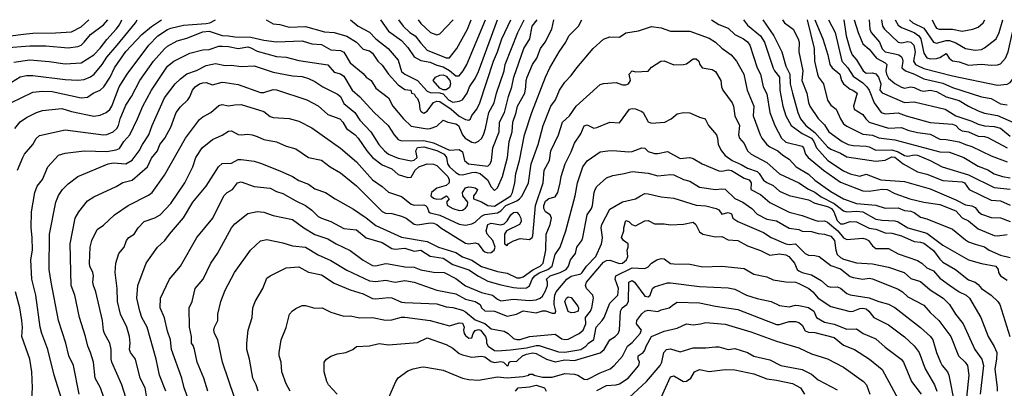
# Model space of a CAD drawing. Header units: metres. Extents: x -46681 to -43747, y -240911 to -237677.
# Tile 799 of 1056: x -45297 to -45143, y -237734 to -237677. Entities that reach past the tile are written whole.
import ezdxf

# ---------------------------------------------------------------- set-up
doc = ezdxf.new("R2010")
doc.units = ezdxf.units.M
doc.layers.add('CONTOUR_INDEX', color=1, linetype='Continuous')
doc.layers.add('CONTOUR_INTER', color=3, linetype='Continuous')

msp = doc.modelspace()

# ---------------------------------------------------------------- linework, layer by layer
at = {"layer": 'CONTOUR_INDEX'}
for points, elevation in [([(-45298.1, -237679.06), (-45296.1, -237678.79), (-45294.6, -237678.63), (-45291.1, -237678.6), (-45288.6, -237678.41), (-45287.1, -237677.63), (-45285.9, -237676.52)], 70), ([(-45297.43, -237693.52), (-45296.6, -237692.48), (-45295.6, -237691.8), (-45294.03, -237691.02), (-45293.1, -237690.71), (-45290.1, -237690.38), (-45288.6, -237690.86), (-45285.1, -237691.59), (-45284.1, -237691.41), (-45283.19, -237691.02), (-45282.6, -237690.53), (-45282.29, -237690.02), (-45281.14, -237687.02), (-45279.91, -237685.02), (-45276.52, -237680.52), (-45275.12, -237679.02), (-45273.6, -237678.03), (-45273.1, -237677.84), (-45271.1, -237677.38), (-45267.6, -237677.13), (-45267.02, -237677.02), (-45266.13, -237676.52)], 75), ([(-45258.23, -237676.52), (-45257.1, -237677.17), (-45256.1, -237677.26), (-45254.6, -237677.71), (-45252.1, -237677.61), (-45249.1, -237678.4), (-45247.6, -237678.54), (-45245.6, -237679.08), (-45244.12, -237680.02), (-45243.1, -237681.12), (-45242.1, -237681.36), (-45241.6, -237681.73), (-45240.8, -237683.02), (-45240.1, -237683.6), (-45239.12, -237685.02), (-45237.6, -237686.69), (-45236.6, -237687.4), (-45235.63, -237687.52), (-45235.55, -237688.02), (-45235.1, -237688.11), (-45234.92, -237688.52), (-45234.6, -237688.82), (-45234.36, -237689.52), (-45234.26, -237690.52), (-45234.1, -237690.83), (-45233.82, -237691.02), (-45233.6, -237691.11), (-45233.1, -237690.81), (-45232.1, -237689.45), (-45231.6, -237689.25), (-45231.1, -237689.29), (-45229.33, -237690.52), (-45228.1, -237691.57), (-45227.1, -237692.1), (-45226.6, -237692.21), (-45226.33, -237692.02), (-45226.1, -237691.46), (-45225.36, -237690.52), (-45224.85, -237689.52), (-45222.73, -237683.02), (-45222.09, -237681.52), (-45221.45, -237679.52), (-45220.05, -237676.52)], 75), ([(-45173.81, -237676.52), (-45172.68, -237681.02), (-45172.66, -237683.02), (-45172.2, -237685.02), (-45172.03, -237685.52), (-45171.24, -237686.52), (-45170.6, -237689.08), (-45170.1, -237689.87), (-45169.29, -237690.52), (-45168.6, -237692), (-45168.1, -237692.76), (-45167.6, -237693.14), (-45165.1, -237694.41), (-45163.6, -237694.58), (-45162.6, -237694.95), (-45160.1, -237695.29), (-45153.1, -237697.14), (-45151.6, -237697.19), (-45149.36, -237698.02), (-45147.1, -237699.37), (-45145.6, -237699.97), (-45144.6, -237700.58), (-45143.33, -237701.02), (-45142.1, -237701.22)], 75), ([(-45164.13, -237676.52), (-45164.03, -237678.02), (-45163.81, -237678.52), (-45162.53, -237680.02), (-45162.1, -237681.06), (-45161.6, -237681.55), (-45160.1, -237681.83), (-45159.51, -237682.02), (-45159.1, -237682.32), (-45158.95, -237682.52), (-45158.89, -237683.02), (-45159.04, -237684.02), (-45158.46, -237684.52), (-45157.06, -237685.02), (-45155.6, -237685.75), (-45152.6, -237686.46), (-45151.1, -237687.13), (-45146.6, -237688.55), (-45145.1, -237688.83), (-45143.6, -237689.65), (-45142.6, -237689.82)], 70), ([(-45279.82, -237736.52), (-45280.72, -237733.52), (-45282.29, -237730.02), (-45282.42, -237729.52), (-45282.38, -237728.02), (-45282.59, -237727.02), (-45283.45, -237725.52), (-45283.6, -237725.04), (-45283.75, -237723.52), (-45284.78, -237719.02), (-45285.15, -237718.02), (-45285.24, -237717.52), (-45285.14, -237716.52), (-45285.24, -237716.02), (-45285.71, -237715.02), (-45285.77, -237714.52), (-45285.66, -237712.02), (-45285.43, -237711.02), (-45284.6, -237709.27), (-45283.6, -237708.61), (-45281.87, -237707.02), (-45279.77, -237705.52), (-45276.6, -237703.95), (-45276.01, -237703.52), (-45274.1, -237700.79), (-45270.79, -237695.02), (-45268.6, -237692.13), (-45268.1, -237691.67), (-45266.84, -237691.02), (-45265.6, -237689.93), (-45265.1, -237689.79), (-45264.1, -237689.99), (-45263.1, -237689.8), (-45262.1, -237689.79), (-45258.6, -237690.86), (-45257.6, -237691.63), (-45257.1, -237691.79), (-45254.6, -237691.94), (-45253.1, -237692.38), (-45251.1, -237693.4), (-45246.6, -237696.56), (-45244.1, -237698.73), (-45241.6, -237701.53), (-45240.1, -237702.56), (-45239.1, -237703.45), (-45237.1, -237704.15), (-45235.6, -237705.32), (-45235.1, -237705.49), (-45233.6, -237705.43), (-45233.35, -237705.52), (-45233.1, -237705.82), (-45232.85, -237706.52), (-45232.6, -237706.66), (-45231.1, -237707.04), (-45228.1, -237708.47), (-45227.1, -237708.6), (-45226.1, -237708.39), (-45225.6, -237708.15), (-45224.6, -237707.23), (-45224.1, -237706.95), (-45222.1, -237706.7), (-45221.6, -237706.37), (-45220.82, -237705.52), (-45219.1, -237704.81), (-45218.68, -237704.52), (-45218.28, -237704.02), (-45217.28, -237702.02), (-45216.85, -237699.02), (-45215.79, -237696.02), (-45215.01, -237693.02), (-45213.81, -237690.02), (-45213.08, -237689.02), (-45212.43, -237687.52), (-45211.6, -237686.28), (-45210.6, -237685.24), (-45209.75, -237684.02), (-45207.18, -237681.02), (-45205.6, -237679.57), (-45204.6, -237679.19), (-45203.1, -237679.24), (-45202.1, -237678.57), (-45200.1, -237678.28), (-45198.1, -237677.61), (-45196.6, -237677.79), (-45195.1, -237678.29), (-45192.1, -237678.33), (-45189.1, -237679.43), (-45188.1, -237680.01), (-45187.1, -237680.95), (-45185.64, -237682.02), (-45184.83, -237683.02), (-45183.67, -237685.02), (-45183.15, -237687.52), (-45182.11, -237690.02), (-45182.24, -237691.52), (-45181.15, -237694.52), (-45180.86, -237695.02), (-45180.08, -237696.02), (-45179.6, -237696.4), (-45178.39, -237697.02), (-45177.6, -237697.7), (-45176.6, -237698.29), (-45175.49, -237699.52), (-45173.6, -237700.66), (-45172.6, -237701.58), (-45170.1, -237703.33), (-45168.1, -237704.49), (-45166.1, -237705.22), (-45163.1, -237705.49), (-45161.6, -237705.93), (-45159.6, -237705.92), (-45158.6, -237706.3), (-45157.6, -237706.43), (-45157.1, -237706.61), (-45156.1, -237707.35), (-45155.1, -237707.6), (-45151.1, -237709.23), (-45149.1, -237710.92), (-45148.6, -237711.19), (-45147.6, -237711.6), (-45146.1, -237711.98), (-45145.4, -237712.52), (-45143.6, -237713.3), (-45142.1, -237713.64)], 80), ([(-45263.15, -237735.52), (-45265.04, -237730.02), (-45265.74, -237726.52), (-45266.27, -237725.52), (-45266.37, -237725.02), (-45266.28, -237724.52), (-45265.77, -237723.52), (-45265.75, -237722.52), (-45265.31, -237720.52), (-45264.6, -237718.74), (-45263.16, -237716.02), (-45260.67, -237712.52), (-45259.1, -237711.03), (-45258.1, -237710.87), (-45255.6, -237711.38), (-45254.1, -237711.83), (-45252.1, -237712.07), (-45250.1, -237713.26), (-45248.1, -237714.12), (-45245.6, -237715.64), (-45242.1, -237717.31), (-45241.1, -237717.41), (-45239.6, -237717.21), (-45238.1, -237717.5), (-45236.6, -237717.27), (-45235.14, -237717.52), (-45231.6, -237718.76), (-45228.6, -237719.35), (-45227.1, -237720.19), (-45225.6, -237720.55), (-45224.84, -237721.02), (-45224.6, -237721.54), (-45224.1, -237721.99), (-45222.58, -237722.02), (-45220.6, -237722.81), (-45219.15, -237722.52), (-45218.1, -237722), (-45216.1, -237722.3), (-45215.1, -237721.99), (-45214.6, -237721.98), (-45213.6, -237722.33), (-45213.1, -237722.35), (-45213.01, -237722.02), (-45213.27, -237721.02), (-45213.28, -237720.52), (-45213.15, -237719.52), (-45212.95, -237719.02), (-45211.32, -237717.02), (-45210.6, -237716.58), (-45209.1, -237716.19), (-45208.89, -237716.02), (-45208.24, -237715.02), (-45206.76, -237713.52), (-45205.89, -237711.52), (-45205.79, -237711.02), (-45205.74, -237710.52), (-45205.93, -237709.02), (-45205.86, -237708.52), (-45204.6, -237706.1), (-45202.6, -237704.95), (-45200.6, -237704.51), (-45199.81, -237704.02)], 85), ([(-45199.81, -237704.02), (-45199.1, -237703.68), (-45198.6, -237703.71), (-45196.6, -237704.19), (-45194.6, -237704.38), (-45191.1, -237705.48), (-45189.6, -237705.59), (-45188.02, -237706.02), (-45187.6, -237706.23), (-45187.1, -237706.87), (-45186.1, -237706.61), (-45185.6, -237706.82), (-45185.37, -237707.52), (-45184.62, -237708.02), (-45180.6, -237709.73), (-45179.4, -237710.52), (-45177.1, -237711.52), (-45176.6, -237711.62), (-45175.6, -237711.5), (-45174.1, -237713.02), (-45173.6, -237713.3), (-45172.6, -237713.33), (-45171.92, -237713.52), (-45170.1, -237714.9), (-45168.6, -237715.44), (-45167.1, -237716.6), (-45166.6, -237716.78), (-45165.1, -237717.02), (-45164.1, -237716.9), (-45163.6, -237716.99), (-45159.6, -237718.59), (-45158.91, -237719.02), (-45158.1, -237719.78), (-45155.6, -237721.11), (-45154.6, -237722.26), (-45153.24, -237723.52), (-45151.39, -237726.02), (-45150.17, -237729.02), (-45149.13, -237730.02), (-45148.8, -237730.52), (-45148.55, -237732.02), (-45148.95, -237735.52)], 85), ([(-45206.6, -237734.43), (-45205.1, -237733.66), (-45203.6, -237733.56), (-45203.1, -237733.38), (-45201.71, -237732.52), (-45200.08, -237730.52), (-45199.94, -237730.02), (-45200.16, -237729.52), (-45200.18, -237729.02), (-45199.4, -237728.52), (-45199.1, -237728.11), (-45198.93, -237727.52), (-45198.1, -237726), (-45196.1, -237725.18), (-45194.1, -237724.72), (-45192.6, -237724.03), (-45191.6, -237724.15), (-45190.44, -237724.02)], 90), ([(-45190.44, -237724.02), (-45189.6, -237723.8), (-45186.6, -237724.07), (-45182.6, -237725.27), (-45178.6, -237726.73), (-45175.1, -237727.74), (-45173.1, -237728.71), (-45170.6, -237729.5), (-45168.1, -237730.8), (-45165, -237733.02), (-45164.55, -237733.52), (-45164.01, -237735.02)], 90), ([(-45219.3, -237734.52), (-45218.87, -237734.02), (-45217.1, -237733.87), (-45216.1, -237733.62), (-45214.79, -237734.02), (-45214.5, -237734.52)], 90)]:
    msp.add_lwpolyline(points, dxfattribs=dict(at, elevation=elevation))
at = {"layer": 'CONTOUR_INTER'}
for points, elevation in [([(-45300.01, -237687.52), (-45296.6, -237685.44), (-45295.6, -237685.25), (-45294.6, -237685.24), (-45289.6, -237685.86), (-45287.6, -237685.94), (-45286.6, -237685.84), (-45285.6, -237685.42), (-45285.06, -237685.02), (-45283.8, -237683.52), (-45283.1, -237682.37), (-45281.45, -237680.52), (-45278.59, -237677.02), (-45278.32, -237676.52)], 73), ([(-45299.1, -237680.93), (-45295.1, -237680.62), (-45292.6, -237680.58), (-45289.1, -237680.9), (-45287.6, -237680.73), (-45287.1, -237680.49), (-45286.6, -237680.05), (-45285.6, -237678.86), (-45283.6, -237677.34), (-45282.93, -237676.52)], 71), ([(-45298.07, -237689.52), (-45294.6, -237687.86), (-45293.1, -237687.67), (-45291.6, -237687.76), (-45287.1, -237688.73), (-45286.1, -237688.6), (-45285.21, -237688.02), (-45284.1, -237687.52), (-45283.54, -237687.02), (-45282.58, -237685.52), (-45281.87, -237684.02), (-45280.1, -237681.49), (-45277.6, -237678.84), (-45276.1, -237677.56), (-45274.56, -237676.52)], 74), ([(-45297.6, -237683.13), (-45295.1, -237682.81), (-45292.1, -237683.05), (-45289.6, -237683.41), (-45287.1, -237683.28), (-45285.08, -237682.02), (-45284.1, -237680.96), (-45283.1, -237679.61), (-45281.6, -237678.02), (-45281.1, -237677.32), (-45280.72, -237676.52)], 72), ([(-45297.02, -237700.02), (-45296.2, -237698.02), (-45295.94, -237697.52), (-45294.64, -237696.02), (-45294.1, -237695.08), (-45293.6, -237694.62), (-45289.6, -237693.74), (-45283.6, -237694.5), (-45283.1, -237694.43), (-45282.1, -237694.03), (-45281.5, -237693.52), (-45281.23, -237693.02), (-45281, -237692.02), (-45280.1, -237689.87), (-45279.24, -237688.52), (-45277.95, -237686.02), (-45275.79, -237683.02), (-45274.1, -237681.07), (-45273.6, -237680.66), (-45272.1, -237679.83), (-45270.6, -237679.41), (-45268.1, -237678.41), (-45267.1, -237678.31), (-45265.1, -237679.01), (-45264.1, -237679.03), (-45263.1, -237679.22), (-45260.6, -237679.26), (-45258.6, -237679.72), (-45256.6, -237680), (-45252.6, -237679.83), (-45251.1, -237680.3), (-45249.6, -237680.4), (-45248.1, -237681.24), (-45246.6, -237681.31), (-45246.1, -237681.57), (-45245.1, -237683.24), (-45243.1, -237684.92), (-45242.6, -237685.52), (-45241.84, -237686.02), (-45241.1, -237687.24), (-45239.1, -237688.75), (-45238.45, -237690.02), (-45236.78, -237692.02), (-45235.6, -237693.15), (-45233.1, -237693.57), (-45232.6, -237693.53), (-45231.6, -237693.15), (-45230.6, -237692.21), (-45229.87, -237692.52), (-45228.6, -237692.78), (-45228.21, -237693.02), (-45227.56, -237694.52), (-45227.17, -237695.02), (-45226.1, -237695.66), (-45225.6, -237695.75), (-45225.1, -237695.51), (-45224.6, -237695.06), (-45224.32, -237694.52), (-45223.99, -237693.52), (-45223.47, -237691.02), (-45222.64, -237689.52), (-45222.29, -237688.02), (-45221.09, -237684.52), (-45220.9, -237683.52), (-45218.92, -237678.52), (-45217.93, -237676.52)], 76), ([(-45289.9, -237736.52), (-45291.29, -237732.02), (-45292.28, -237728.02), (-45293.22, -237725.52), (-45293.47, -237724.52), (-45294.18, -237719.52), (-45294.8, -237717.02), (-45294.93, -237714.02), (-45294.68, -237712.52), (-45294.71, -237710.52), (-45294.89, -237709.02), (-45294.83, -237706.52), (-45294.31, -237703.52), (-45293.95, -237702.52), (-45293.1, -237701.49), (-45292.29, -237699.52), (-45290.6, -237697.67), (-45289.6, -237697.36), (-45286.6, -237697.02), (-45283.1, -237697.08), (-45281.6, -237696.85), (-45281.1, -237696.63), (-45280.44, -237695.52), (-45279.49, -237694.52), (-45278.27, -237692.02), (-45277.46, -237690.02), (-45276.11, -237687.52), (-45273.6, -237683.78), (-45272.6, -237682.99), (-45270.1, -237681.76), (-45268.1, -237681.21), (-45267.1, -237681.16), (-45265.6, -237680.65), (-45265.1, -237680.65), (-45264.1, -237680.7), (-45262.6, -237681.02), (-45261.1, -237680.78), (-45260.6, -237680.9), (-45259.6, -237681.46), (-45256.6, -237682.25), (-45255.1, -237682.37), (-45253.1, -237682.88), (-45248.6, -237683.58), (-45247.6, -237684.72), (-45246.6, -237684.98), (-45246.1, -237685.36), (-45244.77, -237687.52), (-45243.6, -237688.57), (-45241.36, -237691.02), (-45239.19, -237693.02), (-45238.24, -237694.52), (-45237.6, -237695.24), (-45237.1, -237695.45), (-45233.6, -237695.38), (-45232.1, -237695.73), (-45229.6, -237696.91), (-45228.1, -237696.78), (-45227.6, -237697.17), (-45227.24, -237698.52), (-45226.65, -237699.02), (-45223.6, -237699.37), (-45223.26, -237699.02), (-45223.06, -237698.52), (-45222.83, -237696.52), (-45221.88, -237694.02), (-45221.79, -237692.52), (-45221.04, -237691.02), (-45220.42, -237688.52), (-45219.88, -237687.02), (-45219.57, -237685.52), (-45218, -237681.02), (-45217.09, -237679.52), (-45216.68, -237677.52), (-45215.95, -237676.52)], 77), ([(-45287.38, -237735.02), (-45288.27, -237730.52), (-45289.03, -237729.02), (-45289.48, -237727.02), (-45290.6, -237723.52), (-45291.78, -237717.52), (-45292.05, -237715.52), (-45292.01, -237710.02), (-45291.01, -237705.02), (-45290.6, -237703.97), (-45289.98, -237703.02), (-45289.1, -237702.17), (-45287.6, -237701.03), (-45282.89, -237699.02), (-45282.1, -237698.89), (-45280.1, -237699.02), (-45279.1, -237698.47), (-45278.02, -237697.02), (-45277.53, -237696.02), (-45276.51, -237694.52), (-45276.02, -237693.02), (-45274.1, -237688.74), (-45272.4, -237686.52), (-45271.6, -237685.74), (-45270.6, -237684.96), (-45269.1, -237684.47), (-45267.6, -237683.69), (-45266.1, -237683.37), (-45264.6, -237683.65), (-45263.6, -237683.64), (-45262.1, -237683.85), (-45260.1, -237683.75), (-45257.1, -237684.74), (-45254.1, -237685.31), (-45252.6, -237685.39), (-45251.6, -237685.69), (-45250.6, -237686.19), (-45249.37, -237687.02), (-45247.1, -237688.13), (-45246.64, -237688.52), (-45246.1, -237689.62), (-45244.4, -237691.02), (-45243.6, -237692.21), (-45241.89, -237694.02), (-45240.62, -237696.02), (-45239.74, -237697.02), (-45239.1, -237697.51), (-45237.6, -237698.14), (-45235.6, -237698.54), (-45235.1, -237698.45), (-45234.66, -237698.02), (-45234.85, -237697.02), (-45234.6, -237696.48), (-45233.6, -237696.39), (-45231.6, -237696.95), (-45230.42, -237697.52), (-45230.06, -237698.02), (-45229.9, -237699.02), (-45229.58, -237699.52), (-45228.6, -237700.39), (-45228.1, -237700.71), (-45227.6, -237700.75), (-45226.1, -237700.36), (-45225.6, -237700.32), (-45224.83, -237700.52), (-45223.7, -237701.52), (-45223.1, -237702.61), (-45222.6, -237703.19), (-45222.1, -237702.77), (-45221.35, -237701.02), (-45220.54, -237698.02), (-45220.29, -237695.52), (-45219.83, -237694.02), (-45219.72, -237692.52), (-45219.19, -237691.02), (-45218.98, -237690.02), (-45217.87, -237688.02), (-45217.67, -237687.02), (-45217.66, -237686.02), (-45217.49, -237685.52), (-45216.66, -237683.52), (-45215.98, -237682.52), (-45215.39, -237681.02), (-45214.67, -237680.02), (-45213.64, -237678.02), (-45213.35, -237676.52)], 78), ([(-45283.56, -237735.52), (-45284.08, -237734.02), (-45284.91, -237732.52), (-45285.15, -237730.02), (-45285.61, -237728.52), (-45286.06, -237727.52), (-45286.41, -237726.02), (-45287.36, -237723.02), (-45288.08, -237719.52), (-45288.63, -237718.02), (-45288.82, -237711.52), (-45288.04, -237707.52), (-45287.47, -237706.52), (-45286.1, -237704.83), (-45285.1, -237704.17), (-45281.6, -237702.57), (-45280.6, -237701.96), (-45279.1, -237701.6), (-45276.75, -237699.52), (-45276.1, -237698.15), (-45275.18, -237697.02), (-45274.83, -237696.02), (-45274.03, -237695.02), (-45273.1, -237693.28), (-45272.26, -237691.02), (-45271.6, -237690.14), (-45270.42, -237689.02), (-45270.1, -237688.55), (-45269.69, -237687.52), (-45269.3, -237687.02), (-45268.6, -237686.53), (-45268.1, -237686.36), (-45267.6, -237686.35), (-45266.6, -237686.71), (-45265.1, -237686.27), (-45264.6, -237686.32), (-45262.6, -237686.66), (-45259.1, -237687.87), (-45258.6, -237687.91), (-45257.1, -237687.42), (-45256.6, -237687.49), (-45251.89, -237689.02), (-45250.1, -237689.95), (-45248.6, -237691.31), (-45246.72, -237692.02), (-45246.23, -237692.52), (-45245.67, -237693.52), (-45244.33, -237694.52), (-45243.86, -237695.02), (-45242.52, -237697.02), (-45241.6, -237698.02), (-45240.1, -237699.2), (-45238.6, -237699.81), (-45237.6, -237700.69), (-45236.1, -237701.16), (-45235.6, -237701.13), (-45234.97, -237700.02), (-45234.38, -237699.52), (-45233.1, -237699.01), (-45232.1, -237699.08), (-45231.6, -237699.28), (-45229.84, -237701.02), (-45229.65, -237701.52), (-45229.68, -237702.02), (-45230.1, -237702.4), (-45231.6, -237702.82), (-45232.44, -237703.52), (-45232.52, -237704.02), (-45232.1, -237704.37), (-45231.6, -237704.55), (-45230.83, -237704.52), (-45230.06, -237704.02), (-45229.67, -237704.52), (-45230.08, -237705.02), (-45229.9, -237705.52), (-45229.1, -237706.03), (-45228.1, -237706.31), (-45227.6, -237706.25), (-45227.1, -237705.93), (-45226.82, -237705.52), (-45226.75, -237705.02), (-45227.5, -237704.02), (-45227.58, -237703.52), (-45227.1, -237702.79), (-45226.6, -237702.64), (-45226.1, -237702.67), (-45225.6, -237702.79), (-45225.25, -237703.02), (-45225.45, -237703.52), (-45225.85, -237704.02), (-45225.85, -237704.52), (-45224.6, -237704.95), (-45223.6, -237705.55), (-45222.6, -237705.62), (-45220.03, -237704.02), (-45219.78, -237703.52), (-45219.42, -237702.02), (-45219.26, -237700.52), (-45218.69, -237698.52), (-45217.91, -237694.52), (-45216.74, -237691.02), (-45214.64, -237685.52), (-45213.96, -237684.02), (-45212.5, -237681.52), (-45211.44, -237680.02), (-45210.99, -237679.02), (-45209.48, -237677.52), (-45208.98, -237676.52)], 79), ([(-45245.07, -237676.52), (-45243.88, -237677.52), (-45242.1, -237678.46), (-45241.12, -237679.52), (-45239.19, -237681.02), (-45237.6, -237682.85), (-45237.1, -237684.61), (-45236.56, -237685.02), (-45234.61, -237686.02), (-45233.1, -237687.67), (-45232.6, -237687.91), (-45231.1, -237687.94), (-45230.6, -237688.09), (-45229.78, -237689.02), (-45229.1, -237689.39), (-45228.1, -237689.25), (-45227.6, -237689.02), (-45226.84, -237688.02), (-45226.51, -237687.02), (-45225.6, -237685.69), (-45225.1, -237684.6), (-45222.12, -237676.52)], 74), ([(-45240.35, -237676.52), (-45239.1, -237678.31), (-45237.1, -237679.76), (-45236.1, -237680.89), (-45235.1, -237682.33), (-45234.1, -237682.88), (-45232.6, -237683.14), (-45231.6, -237683.63), (-45230.6, -237683.9), (-45229.6, -237684.45), (-45228.6, -237685.27), (-45228.1, -237685.28), (-45227.46, -237684.52), (-45226.89, -237683.52), (-45224, -237676.52)], 73), ([(-45237.55, -237676.52), (-45236.86, -237677.52), (-45235.77, -237678.52), (-45234.96, -237679.02), (-45234.1, -237680.19), (-45233.1, -237681.27), (-45230.1, -237682.5), (-45229.6, -237682.49), (-45228.45, -237681.02), (-45226.8, -237678.02), (-45226.21, -237676.52)], 72), ([(-45234.5, -237676.52), (-45234.1, -237677.14), (-45232.56, -237678.52), (-45231.6, -237678.88), (-45231.1, -237678.71), (-45229.01, -237676.52)], 71), ([(-45188.74, -237676.52), (-45187.6, -237677.28), (-45186.1, -237677.83), (-45185.1, -237678.82), (-45183.74, -237679.52), (-45183.1, -237679.99), (-45182.72, -237680.52), (-45181.59, -237684.02), (-45181.08, -237685.02), (-45180.65, -237687.02), (-45180.1, -237688.11), (-45179.61, -237691.02), (-45178.86, -237693.02), (-45177.79, -237695.02), (-45177.1, -237695.63), (-45174.6, -237696.25), (-45174.39, -237696.52), (-45174.08, -237697.52), (-45173.62, -237698.02), (-45171.25, -237700.02), (-45168.6, -237701.87), (-45165.1, -237703.23), (-45164.1, -237703.29), (-45162.1, -237703.01), (-45161.32, -237703.02), (-45160.1, -237703.65), (-45157.78, -237704.52), (-45155.6, -237705.01), (-45153.1, -237705.39), (-45150.6, -237706.38), (-45149.6, -237707.45), (-45148.6, -237707.93), (-45147.1, -237709.17), (-45144.6, -237710.24), (-45144.1, -237710.28), (-45142.6, -237710.06)], 79), ([(-45183.74, -237676.52), (-45183.1, -237677.4), (-45181.1, -237679.04), (-45180.46, -237680.02), (-45179.1, -237684.09), (-45178.9, -237684.52), (-45178.11, -237685.52), (-45178.08, -237687.52), (-45177.6, -237690.02), (-45177.11, -237691.52), (-45176.27, -237693.02), (-45174.6, -237694.3), (-45173.12, -237695.02), (-45172.76, -237695.52), (-45172.36, -237696.52), (-45170.56, -237698.52), (-45168.1, -237700.1), (-45167.1, -237700.57), (-45165.6, -237700.97), (-45164.6, -237700.66), (-45162.28, -237701.52), (-45158.6, -237701.79), (-45154.6, -237702.92), (-45150.6, -237704.64), (-45149.1, -237705.45), (-45148.1, -237705.58), (-45147.6, -237705.86), (-45147.08, -237706.52), (-45146.6, -237706.89), (-45145.1, -237707.4), (-45143.6, -237707.45), (-45142.1, -237708.03)], 78), ([(-45180.73, -237676.52), (-45179, -237679.02), (-45177.76, -237681.52), (-45177.1, -237683.79), (-45176.51, -237685.02), (-45176.43, -237686.52), (-45176.08, -237688.02), (-45175.26, -237691.02), (-45174.83, -237692.02), (-45173.99, -237693.02), (-45172.6, -237694.12), (-45170.6, -237696.36), (-45170.1, -237696.76), (-45168.6, -237697.38), (-45167.6, -237697.96), (-45163.1, -237698.63), (-45161.6, -237698.45), (-45160.6, -237697.96), (-45160.1, -237698), (-45158.82, -237699.02), (-45156.6, -237700.28), (-45155.1, -237700.62), (-45152.6, -237701.62), (-45149.6, -237701.86), (-45149.24, -237702.02), (-45148.54, -237703.02), (-45145.1, -237704.71), (-45143.6, -237704.83), (-45142.1, -237705.48)], 77), ([(-45177.63, -237676.52), (-45177.31, -237677.02), (-45176, -237678.02), (-45175.18, -237679.52), (-45175.05, -237680.02), (-45175.11, -237681.52), (-45174.46, -237684.52), (-45174.62, -237686.02), (-45173.87, -237688.02), (-45173.6, -237689.45), (-45173.37, -237690.02), (-45172.1, -237691.95), (-45171.1, -237692.92), (-45170.41, -237694.02), (-45168.32, -237695.52), (-45167.41, -237696.02), (-45166.6, -237696.19), (-45164.6, -237696.28), (-45164.1, -237696.39), (-45163.1, -237696.9), (-45160.6, -237696.84), (-45159.6, -237697.17), (-45158.6, -237697.74), (-45158.1, -237697.81), (-45157.1, -237697.63), (-45156.6, -237697.67), (-45154.61, -237698.52), (-45152.74, -237699.52), (-45148.6, -237700.75), (-45144.6, -237702.75), (-45142.1, -237703)], 76), ([(-45172.58, -237676.52), (-45171.36, -237679.52), (-45170.56, -237682.02), (-45170.24, -237683.52), (-45169.87, -237684.02), (-45168.71, -237685.02), (-45168.42, -237686.02), (-45168.13, -237686.52), (-45167.1, -237687.39), (-45166.68, -237687.52), (-45165.97, -237688.02), (-45166.56, -237690.02), (-45166.47, -237690.52), (-45165.1, -237691.32), (-45164.62, -237692.02), (-45164.1, -237692.51), (-45161.1, -237693.47), (-45159.1, -237693.35), (-45158.1, -237693.76), (-45156.6, -237694.12), (-45154.6, -237694.42), (-45153.1, -237695.18), (-45152.1, -237695.22), (-45150.1, -237695.58), (-45149.1, -237696.03), (-45148.1, -237696.3), (-45145.1, -237697.79), (-45142.6, -237698.7)], 74), ([(-45170.48, -237676.52), (-45169.45, -237678.52), (-45168.36, -237683.02), (-45167.46, -237684.02), (-45166.6, -237685.32), (-45165.1, -237686.36), (-45164.47, -237687.02), (-45164.12, -237687.52), (-45163.36, -237689.52), (-45162.25, -237691.02), (-45161.6, -237691.22), (-45159.6, -237691.05), (-45158.33, -237691.52), (-45154.6, -237692.57), (-45151.1, -237692.86), (-45150.6, -237693.02), (-45150.1, -237693.6), (-45149.6, -237693.87), (-45148.6, -237694.06), (-45147.1, -237694.71), (-45146.1, -237694.76), (-45145.6, -237694.93), (-45142.6, -237696.53)], 73), ([(-45168.06, -237676.52), (-45167.69, -237679.02), (-45167.1, -237681.25), (-45166.75, -237682.02), (-45166.1, -237682.81), (-45165.05, -237684.52), (-45164.6, -237684.89), (-45163.6, -237684.82), (-45163.1, -237684.99), (-45162.64, -237685.52), (-45162.32, -237686.52), (-45162.43, -237687.52), (-45162.1, -237687.94), (-45158.6, -237689.45), (-45157.1, -237689.37), (-45152.27, -237690.52), (-45150.57, -237691.52), (-45148.1, -237692.37), (-45147.1, -237692.85), (-45146.1, -237693.11), (-45144.6, -237693.19), (-45143.6, -237693.47), (-45142.1, -237694.69)], 72), ([(-45166.46, -237676.52), (-45165.86, -237678.52), (-45165.1, -237680.31), (-45164.1, -237681.14), (-45163, -237682.52), (-45161.6, -237683.24), (-45161.37, -237683.52), (-45161.53, -237684.52), (-45161.43, -237685.02), (-45161.1, -237685.66), (-45160.1, -237686.48), (-45159.1, -237687.07), (-45158.6, -237687.21), (-45157.6, -237687.02), (-45157.1, -237687.09), (-45156.1, -237687.6), (-45155.6, -237687.68), (-45154.6, -237687.55), (-45153.6, -237687.76), (-45152.1, -237688.56), (-45150.1, -237689.12), (-45148.6, -237690.03), (-45147.1, -237690.75), (-45146.1, -237691.1), (-45144.1, -237691.49), (-45141.6, -237692.58)], 71), ([(-45162.19, -237676.52), (-45162.05, -237677.52), (-45161.74, -237678.02), (-45159.6, -237680.01), (-45159.1, -237680.15), (-45158.1, -237679.93), (-45157.6, -237680.05), (-45157.13, -237680.52), (-45156.96, -237681.52), (-45157.22, -237683.02), (-45156.88, -237683.52), (-45156.6, -237683.7), (-45155.6, -237684.12), (-45151.1, -237685.28), (-45144.1, -237686.73), (-45142.6, -237686.6), (-45142.1, -237686.31), (-45141.6, -237685.67), (-45140.6, -237683.37), (-45139.78, -237680.52), (-45138.16, -237676.52)], 69), ([(-45160.04, -237676.52), (-45159.6, -237677.38), (-45159.1, -237677.76), (-45157.1, -237678.52), (-45156.35, -237679.02), (-45156.04, -237679.52), (-45155.6, -237681.74), (-45155.1, -237682.48), (-45154.6, -237682.65), (-45153.6, -237682.6), (-45153.1, -237682.44), (-45152.1, -237681.82), (-45151.65, -237682.52), (-45151.1, -237682.96), (-45150.1, -237683.09), (-45148.6, -237683.6), (-45146.6, -237683.46), (-45145.1, -237683.62), (-45144.1, -237683.56), (-45143.6, -237683.39), (-45142.84, -237682.52), (-45142.44, -237681.52), (-45141.77, -237678.52), (-45140.99, -237676.52)], 68), ([(-45157.84, -237676.52), (-45157.32, -237677.02), (-45155.6, -237677.83), (-45154.1, -237680.03), (-45153.6, -237680.17), (-45152.1, -237679.76), (-45151.6, -237679.76), (-45150.6, -237680.16), (-45149.1, -237681.04), (-45147.6, -237681.28), (-45146.6, -237681.17), (-45146.1, -237680.94), (-45144.31, -237679.52), (-45143.84, -237678.52), (-45143.24, -237676.52)], 67), ([(-45154.3, -237676.52), (-45153.83, -237677.52), (-45153.6, -237677.83), (-45153.2, -237678.02), (-45151.1, -237678.01), (-45149.6, -237678.33), (-45147.92, -237678.02), (-45147.1, -237677.68), (-45146.34, -237677.02), (-45146.05, -237676.52)], 66), ([(-45276.6, -237737.13), (-45277.07, -237734.02), (-45277.86, -237732.52), (-45278.59, -237729.52), (-45279.39, -237728.52), (-45279.54, -237728.02), (-45279.42, -237727.02), (-45279.55, -237726.02), (-45279.98, -237724.52), (-45280.94, -237722.52), (-45281.4, -237720.52), (-45281.47, -237718.52), (-45281.76, -237716.02), (-45281.69, -237714.52), (-45281.19, -237713.02), (-45280.39, -237712.02), (-45279.99, -237711.02), (-45279.63, -237710.52), (-45278.82, -237710.02), (-45278.19, -237709.02), (-45277.24, -237708.02), (-45275.6, -237707.46), (-45274.76, -237707.02), (-45273.1, -237705.22), (-45270.9, -237702.02), (-45269.67, -237699.52), (-45269.18, -237698.02), (-45268.2, -237696.52), (-45266.6, -237695.23), (-45265.1, -237694.56), (-45264.1, -237693.94), (-45263.6, -237693.87), (-45262.6, -237694.45), (-45262.1, -237694.52), (-45261.1, -237694.4), (-45260.39, -237694.52), (-45259.6, -237694.74), (-45258.6, -237695.25), (-45256.6, -237695.59), (-45255.1, -237696.26), (-45253.6, -237696.68), (-45251.6, -237698.02), (-45249.6, -237698.48), (-45248.22, -237699.52), (-45246.6, -237700.43), (-45244.1, -237702.49), (-45240.1, -237706.49), (-45239.6, -237706.72), (-45238.6, -237706.79), (-45237.1, -237707.19), (-45236.36, -237707.52), (-45235.1, -237708.46), (-45234.6, -237708.55), (-45232.6, -237708.27), (-45232.1, -237708.29), (-45231.6, -237708.48), (-45230.94, -237709.02), (-45227.1, -237711.43), (-45226.6, -237711.55), (-45225.6, -237711.36), (-45225.14, -237711.52), (-45224.41, -237712.52), (-45224.1, -237712.77), (-45223.6, -237712.91), (-45223.1, -237712.86), (-45222.66, -237712.52), (-45222.47, -237712.02), (-45222.85, -237711.02), (-45223.74, -237710.02), (-45223.88, -237709.52), (-45223.64, -237708.52), (-45223.1, -237708.29), (-45221.6, -237708.56), (-45221.1, -237708.38), (-45220.6, -237707.93), (-45220.02, -237707.02), (-45219.6, -237706.61), (-45219.1, -237706.59), (-45218.73, -237707.02), (-45218.47, -237707.52), (-45218.41, -237708.02), (-45218.7, -237708.52), (-45220.69, -237709.52), (-45221.04, -237710.02), (-45221, -237711.52), (-45220.6, -237711.78), (-45220.43, -237711.52), (-45219.6, -237711.04), (-45218.6, -237710.69), (-45217.1, -237710.83), (-45216.69, -237710.52), (-45216.6, -237710.27), (-45216.19, -237705.52), (-45215.01, -237702.02), (-45214.81, -237700.02), (-45213.98, -237698.52), (-45213.81, -237697.02), (-45212.58, -237694.52), (-45211.95, -237692.52), (-45210.9, -237691.52), (-45209.82, -237690.02), (-45206.1, -237686.66), (-45205.6, -237686.48), (-45203.6, -237686.34), (-45202.6, -237686.69), (-45202.1, -237686.68), (-45201.68, -237686.52), (-45201.36, -237686.02), (-45201.57, -237685.02), (-45201.1, -237684.53), (-45200.6, -237684.69), (-45198.6, -237684.54), (-45198.1, -237683.95), (-45196.64, -237683.02)], 81), ([(-45196.64, -237683.02), (-45196.1, -237682.93), (-45194.6, -237683.58), (-45193.1, -237683.54), (-45192.6, -237683.43), (-45191.6, -237682.66), (-45191.1, -237682.63), (-45190.71, -237683.02), (-45190.55, -237683.52), (-45190.2, -237684.02), (-45188.6, -237684.28), (-45188.1, -237684.6), (-45187.29, -237686.02), (-45187.14, -237687.02), (-45186.93, -237687.52), (-45185.51, -237689.52), (-45185.31, -237690.02), (-45185.08, -237691.52), (-45184.34, -237693.02), (-45184.53, -237694.52), (-45184.33, -237695.02), (-45183.6, -237695.86), (-45183.08, -237697.02), (-45182.53, -237697.52), (-45180.1, -237698.82), (-45178.1, -237700.59), (-45175.1, -237701.98), (-45173.6, -237702.99), (-45172.6, -237703.45), (-45171.6, -237704.17), (-45169.6, -237705.25), (-45168.1, -237706.35), (-45167.6, -237706.54), (-45166.1, -237706.42), (-45165.1, -237706.51), (-45163.1, -237707.67), (-45162.1, -237707.85), (-45160.1, -237707.94), (-45159.6, -237708.09), (-45158.1, -237709.01), (-45155.1, -237709.85), (-45152.6, -237711.73), (-45148.6, -237714.04), (-45146.6, -237714.58), (-45144.36, -237715.02), (-45143.98, -237715.52), (-45143.92, -237716.02), (-45143.61, -237716.52), (-45142.6, -237717.21)], 81), ([(-45231.81, -237685.52), (-45231.1, -237685.21), (-45230.6, -237685.14), (-45230.1, -237685.35), (-45229.56, -237686.02), (-45229.46, -237686.52), (-45229.6, -237687.13), (-45230.1, -237687.48), (-45230.6, -237687.45), (-45231.1, -237687.2), (-45232.16, -237686.02), (-45231.81, -237685.52)], 74), ([(-45273.87, -237734.52), (-45274.85, -237732.02), (-45275.36, -237729.52), (-45276.8, -237724.52), (-45277.61, -237723.02), (-45277.94, -237722.02), (-45278.38, -237720.02), (-45278.23, -237718.02), (-45276.93, -237714.52), (-45275.15, -237712.02), (-45274.04, -237711.02), (-45273.32, -237710.02), (-45271.1, -237707.48), (-45269.67, -237705.02), (-45267.55, -237702.52), (-45265.67, -237699.52), (-45265.1, -237698.99), (-45263.6, -237698.91), (-45262.6, -237698.38), (-45262.1, -237698.36), (-45260.1, -237698.64), (-45259.1, -237698.92), (-45256.1, -237700.11), (-45254.1, -237701.03), (-45253.1, -237701.62), (-45251.6, -237702.19), (-45250.6, -237702.93), (-45248.97, -237703.52), (-45247.46, -237704.52), (-45244.6, -237706.09), (-45242.6, -237707.46), (-45241.1, -237708.67), (-45237.1, -237710.49), (-45233.1, -237711.15), (-45231.33, -237712.02), (-45228.6, -237712.89), (-45227.6, -237713.56), (-45226.1, -237714.09), (-45224.6, -237715.06), (-45222.1, -237715.86), (-45220.6, -237716.11), (-45219.1, -237716.81), (-45218.6, -237716.84), (-45218.1, -237716.7), (-45216.6, -237715.61), (-45215.48, -237715.02), (-45214.98, -237714.52), (-45214.56, -237712.52), (-45214.52, -237710.02), (-45213.9, -237708.52), (-45213.7, -237707.52), (-45213.88, -237707.02), (-45214.61, -237706.52), (-45214.86, -237706.02), (-45214.87, -237705.52), (-45214.6, -237704.87), (-45214.1, -237704.47), (-45213.1, -237704.18), (-45212.71, -237703.52), (-45212.32, -237702.02), (-45212.19, -237701.02), (-45211.56, -237699.02), (-45210.6, -237697.14), (-45210.1, -237695.78), (-45209.1, -237694.33), (-45208.6, -237693.12), (-45208.1, -237692.93), (-45207.1, -237693.44), (-45206.6, -237693.37), (-45204.6, -237692.52), (-45203.1, -237692.61), (-45201.54, -237690.52)], 82), ([(-45201.54, -237690.52), (-45201.1, -237690.37), (-45200.6, -237690.44), (-45199.6, -237690.87), (-45199.4, -237691.02), (-45198.6, -237692.48), (-45198.1, -237692.67), (-45195.98, -237692.52), (-45195.03, -237692.02), (-45194.1, -237691.24), (-45193.1, -237691.02), (-45192.1, -237691.05), (-45190.6, -237691.77), (-45189.72, -237692.02), (-45189.21, -237693.02), (-45187.94, -237694.52), (-45187.76, -237695.02), (-45187.68, -237696.02), (-45187.15, -237697.02), (-45186.6, -237697.72), (-45185.5, -237698.52), (-45184.1, -237699.11), (-45183.1, -237699.7), (-45181.6, -237700.23), (-45181.28, -237700.52), (-45180.6, -237701.6), (-45180.1, -237701.97), (-45179.1, -237702.42), (-45178.1, -237703.28), (-45176.6, -237703.99), (-45173.6, -237704.66), (-45172.6, -237705.17), (-45170.6, -237705.67), (-45170.02, -237706.02), (-45169.65, -237706.52), (-45169.1, -237707.89), (-45168.6, -237708.38), (-45168.1, -237708.39), (-45167.1, -237708.05), (-45166.1, -237708.11), (-45164.1, -237709.07), (-45163.1, -237709.25), (-45161.6, -237709.83), (-45160.6, -237709.85), (-45159.1, -237710.25), (-45157.1, -237711.16), (-45156.1, -237711.24), (-45155.6, -237711.41), (-45154.1, -237712.54), (-45153.1, -237713.93), (-45152.6, -237714.37), (-45150.66, -237715.52), (-45148.6, -237717.14), (-45147.6, -237717.52), (-45147.1, -237717.88), (-45146.59, -237718.52), (-45145.07, -237719.52), (-45144.02, -237720.52), (-45143.73, -237721.02), (-45142.18, -237726.02)], 82), ([(-45204.88, -237697.02), (-45204.1, -237696.94), (-45201.6, -237697.17), (-45201.1, -237697.11), (-45199.6, -237696.53), (-45199.1, -237696.6), (-45198.6, -237697.09), (-45197.6, -237697.41), (-45197.1, -237697.43), (-45195.6, -237697.13), (-45193.6, -237698.19), (-45192.1, -237698.06), (-45191.6, -237698.19), (-45190.18, -237699.02), (-45187.6, -237700.1), (-45187.1, -237700.17), (-45186.1, -237699.98), (-45185.6, -237700.06), (-45183.6, -237701.26), (-45182.82, -237701.52), (-45182.53, -237702.02), (-45182.57, -237703.02), (-45181.1, -237703.84), (-45179.6, -237705.09), (-45176.6, -237706.56), (-45174.6, -237707.1), (-45172.6, -237707.85), (-45172.1, -237707.96), (-45171.1, -237707.91), (-45170.6, -237708.15), (-45168.99, -237709.52), (-45168.1, -237710.58), (-45167.6, -237710.83), (-45165.1, -237710.63), (-45164.6, -237710.77), (-45164.21, -237711.02), (-45163.6, -237711.83), (-45163.1, -237712.24), (-45161.1, -237712.24), (-45159.6, -237713.08), (-45156.6, -237714.12), (-45155.91, -237714.52), (-45155.1, -237715.26), (-45154.1, -237715.76), (-45153.1, -237716.86), (-45151.6, -237717.98), (-45150.1, -237719.01), (-45148.98, -237719.52), (-45148.46, -237720.02), (-45146.69, -237723.02), (-45145.53, -237726.02), (-45144.6, -237727.58), (-45144.22, -237728.52), (-45144.25, -237729.52), (-45144.51, -237731.02), (-45144.12, -237734.02), (-45144.16, -237734.52)], 83), ([(-45269.32, -237738.52), (-45271.03, -237734.02), (-45271.38, -237732.52), (-45273.01, -237728.02), (-45273.13, -237726.52), (-45273.6, -237725.16), (-45274.1, -237723.06), (-45274.74, -237721.52), (-45274.71, -237720.02), (-45273.28, -237717.02), (-45271.58, -237715.02), (-45269.05, -237710.52), (-45266.52, -237707.52), (-45264.84, -237704.02), (-45264.3, -237703.52), (-45263.45, -237703.02), (-45262.68, -237702.02), (-45262.1, -237701.86), (-45260.1, -237702.57), (-45257.6, -237702.83), (-45256.6, -237703.35), (-45255.6, -237703.65), (-45253.6, -237704.82), (-45252.06, -237705.52), (-45251.1, -237706.26), (-45250.1, -237707.24), (-45249.6, -237707.53), (-45248.1, -237708.05), (-45246.1, -237709.11), (-45244.1, -237709.33), (-45242.6, -237710.6), (-45240.1, -237711.34), (-45238.6, -237712.27), (-45238.1, -237712.36), (-45236.6, -237712.22), (-45235.1, -237712.66), (-45234.08, -237712.52), (-45232.6, -237713.43), (-45230.6, -237713.77), (-45229.1, -237714.75), (-45226.6, -237715.57), (-45225.1, -237716.59), (-45223.6, -237717.35), (-45221.6, -237717.94), (-45219.6, -237718.35), (-45218.6, -237718.45), (-45217.6, -237718.38), (-45217.1, -237718.07), (-45216.68, -237717.02), (-45216.28, -237716.52), (-45215.6, -237716.07), (-45214.24, -237715.52), (-45213.56, -237715.02), (-45213.1, -237713.18), (-45212.34, -237712.02), (-45211.47, -237709.52), (-45210.02, -237704.02), (-45209.63, -237702.02), (-45208.79, -237699.52), (-45208.1, -237698.57), (-45206.1, -237697.18), (-45204.88, -237697.02)], 83), ([(-45267.29, -237734.52), (-45267.93, -237732.52), (-45268.99, -237730.02), (-45269.39, -237728.02), (-45269.6, -237727.38), (-45269.85, -237727.02), (-45269.87, -237726.02), (-45270.18, -237724.52), (-45270.24, -237721.52), (-45269.75, -237720.52), (-45269.29, -237718.52), (-45268.06, -237717.02), (-45266.86, -237714.52), (-45265.8, -237713.02), (-45263.61, -237709.02), (-45263.1, -237708.4), (-45261.1, -237706.79), (-45259.6, -237706.48), (-45258.6, -237706.57), (-45257.1, -237707.1), (-45254.1, -237707.74), (-45252.33, -237709.02), (-45250.6, -237710.07), (-45248.6, -237710.73), (-45247.3, -237711.52), (-45245.1, -237712.54), (-45243.1, -237714.05), (-45241.6, -237714.92), (-45241.1, -237714.95), (-45239.6, -237714.58), (-45239.1, -237714.63), (-45236.6, -237715.1), (-45235.1, -237715.18), (-45234.1, -237715.57), (-45232.1, -237715.93), (-45230.45, -237716.02), (-45228.6, -237716.94), (-45227.1, -237718.09), (-45224.6, -237719.14), (-45222.88, -237719.52), (-45222.1, -237720.16), (-45221.6, -237720.4), (-45219.6, -237720.17), (-45217.1, -237720.35), (-45216.1, -237720.28), (-45215.44, -237720.02), (-45215.1, -237719.7), (-45214.6, -237718.87), (-45214.32, -237718.02), (-45214.29, -237717.52), (-45214.47, -237717.02), (-45213.91, -237716.52), (-45212.36, -237716.02), (-45211.41, -237715.52), (-45211.02, -237715.02), (-45210.72, -237714.02), (-45209.94, -237713.02), (-45209.73, -237712.02), (-45208.97, -237711.02), (-45208.79, -237710.52), (-45208.11, -237707.02), (-45207.45, -237706.02), (-45207.28, -237705.52), (-45207.03, -237703.52), (-45206.9, -237703.02), (-45206.6, -237702.56), (-45205.1, -237701.23), (-45204.1, -237700.87), (-45202.35, -237700.52)], 84), ([(-45202.35, -237700.52), (-45201.1, -237700.22), (-45198.6, -237700.5), (-45197.1, -237700.89), (-45195.1, -237700.68), (-45194.6, -237700.76), (-45193.1, -237701.49), (-45192.1, -237701.76), (-45190.6, -237702.69), (-45188.1, -237703.06), (-45187.1, -237702.93), (-45186.6, -237702.99), (-45185.1, -237704.44), (-45183.84, -237705.02), (-45182.41, -237706.02), (-45181.6, -237706.91), (-45180.1, -237707.67), (-45178.6, -237707.93), (-45176.6, -237709.1), (-45175.1, -237709.31), (-45174.6, -237709.55), (-45173.1, -237709.59), (-45172.1, -237709.9), (-45171.1, -237709.99), (-45170.1, -237710.34), (-45169.55, -237711.02), (-45169.32, -237712.52), (-45169.1, -237713.17), (-45168.6, -237713.68), (-45168.1, -237713.92), (-45166.1, -237714.5), (-45163.6, -237714.67), (-45161.1, -237715.19), (-45158.65, -237716.02), (-45157.6, -237716.93), (-45156.1, -237717.41), (-45154.6, -237718.69), (-45152.56, -237720.02), (-45151.61, -237721.02), (-45150.63, -237722.52), (-45149.43, -237724.02), (-45147.65, -237728.02), (-45146.56, -237729.52), (-45146.28, -237730.52), (-45146.82, -237735.02)], 84), ([(-45259.48, -237734.52), (-45259.76, -237733.52), (-45260.28, -237732.52), (-45260.82, -237729.52), (-45261.22, -237728.02), (-45261.23, -237727.02), (-45261.01, -237725.02), (-45260.39, -237723.02), (-45260.29, -237721.52), (-45259.95, -237720.52), (-45258.73, -237718.52), (-45258.1, -237716.91), (-45257.6, -237716.5), (-45255.1, -237715.26), (-45253.1, -237715.13), (-45251.6, -237715.93), (-45249.6, -237716.38), (-45247.6, -237717.66), (-45245.1, -237718.7), (-45243.1, -237719.31), (-45241.6, -237720.06), (-45241.1, -237720.12), (-45239.1, -237719.91), (-45238.6, -237719.96), (-45237.1, -237720.63), (-45236.6, -237720.71), (-45231.6, -237720.88), (-45230.1, -237721.38), (-45229.1, -237721.49), (-45227.6, -237721.9), (-45227.1, -237722.15), (-45225.6, -237723.41), (-45224.1, -237723.96), (-45223.1, -237724.78), (-45221.1, -237725.18), (-45220.47, -237725.52), (-45219.6, -237726.32), (-45219.1, -237726.47), (-45218.6, -237726.46), (-45217.1, -237725.99), (-45213.1, -237725.64), (-45212.1, -237726.34), (-45211.6, -237726.47), (-45211.1, -237726.39), (-45209.37, -237725.52), (-45208.76, -237725.02), (-45208.32, -237724.02), (-45208.36, -237723.02), (-45207.6, -237722.05), (-45207.4, -237721.52), (-45207.16, -237720.02), (-45207.25, -237719.52), (-45208.21, -237718.52), (-45208.39, -237718.02), (-45208.24, -237717.52), (-45205.6, -237714.38), (-45205.1, -237714.13), (-45204.6, -237714.07), (-45203.1, -237714.59), (-45202.6, -237714.53), (-45201.98, -237714.02), (-45201.77, -237713.52), (-45201.87, -237712.52), (-45201.72, -237712.02), (-45201.74, -237711.52), (-45202.48, -237711.02), (-45202.79, -237710.52), (-45202.39, -237709.52), (-45202.39, -237709.02), (-45202.15, -237708.02)], 86), ([(-45202.15, -237708.02), (-45202.1, -237707.9), (-45201.6, -237708.02), (-45201.16, -237708.52), (-45200.6, -237708.69), (-45199.1, -237707.95), (-45198.6, -237707.9), (-45197.6, -237708.39), (-45196.1, -237708.38), (-45195.1, -237708.54), (-45193.1, -237708.47), (-45191.6, -237708.12), (-45191.19, -237708.52), (-45190.6, -237709.66), (-45190.1, -237710.04), (-45188.1, -237710.45), (-45187.1, -237710.38), (-45186.1, -237710.9), (-45184.6, -237711), (-45183.1, -237711.83), (-45181.1, -237712.56), (-45179.6, -237713.3), (-45178.1, -237713.07), (-45177.1, -237713.25), (-45176.64, -237713.52), (-45175.75, -237714.52), (-45175.38, -237715.52), (-45175.1, -237715.75), (-45174.6, -237716.01), (-45173.1, -237716.38), (-45171.6, -237717.24), (-45170.6, -237718.12), (-45170.1, -237718.28), (-45169.1, -237718.23), (-45168.6, -237718.44), (-45167.6, -237719.28), (-45167.1, -237719.48), (-45164.1, -237719.94), (-45162.6, -237720.54), (-45161.1, -237720.94), (-45160.1, -237721.47), (-45156.1, -237724.59), (-45154.57, -237726.02), (-45154.19, -237726.52), (-45153.61, -237728.52), (-45152.97, -237730.02), (-45152.73, -237730.52), (-45151.92, -237731.52), (-45151.71, -237732.02), (-45150.79, -237736.52)], 86), ([(-45254.45, -237734.52), (-45255.1, -237733.4), (-45255.76, -237731.52), (-45255.88, -237730.02), (-45256.18, -237729.02), (-45256.19, -237728.52), (-45255.88, -237726.52), (-45255.1, -237724.6), (-45254.56, -237722.52), (-45254.1, -237721.97), (-45253.6, -237721.64), (-45252.6, -237721.18), (-45252.1, -237721.15), (-45250.6, -237721.55), (-45249.45, -237721.52), (-45248.1, -237722.17), (-45246.1, -237722.8), (-45245.1, -237722.79), (-45243.6, -237723.06), (-45241.6, -237723.03), (-45239.6, -237723.46), (-45238.6, -237723.4), (-45237.1, -237723), (-45236.6, -237722.98), (-45232.6, -237723.52), (-45229.6, -237724.31), (-45228.1, -237723.85), (-45227.6, -237723.92), (-45227.31, -237724.52), (-45227.43, -237725.02), (-45227.33, -237725.52), (-45227.1, -237725.82), (-45226.6, -237726.23), (-45226.1, -237726.21), (-45225.93, -237725.52), (-45225.6, -237725.04), (-45225.1, -237724.92), (-45224.76, -237725.02), (-45223.98, -237726.02), (-45223.82, -237726.52), (-45223.84, -237727.02), (-45223.55, -237727.52), (-45222.6, -237728.17), (-45222.1, -237728.25), (-45220.1, -237728.09), (-45217.6, -237727.77), (-45216.1, -237727.39), (-45215.6, -237727.41), (-45212.6, -237728.41), (-45211.6, -237728.42), (-45209.1, -237728.05), (-45208.35, -237727.52), (-45207.93, -237727.02), (-45207.1, -237726.48), (-45206.71, -237724.52), (-45205.77, -237723.52), (-45205.48, -237723.02), (-45204.6, -237720.8), (-45203.35, -237719.52), (-45203.23, -237718.52), (-45203.78, -237717.02), (-45203.66, -237716.52), (-45201.1, -237715.29), (-45199.1, -237715.4), (-45198.6, -237715.14), (-45198.08, -237714.52), (-45197.26, -237714.02)], 87), ([(-45197.26, -237714.02), (-45196.6, -237713.84), (-45196.1, -237713.89), (-45195.1, -237714.59), (-45194.6, -237714.67), (-45192.1, -237714.68), (-45190.1, -237715.1), (-45187.1, -237715.01), (-45183.6, -237715.37), (-45182.1, -237716.24), (-45180.1, -237716.69), (-45179.1, -237717.16), (-45177.1, -237717.46), (-45175.6, -237717.53), (-45175.1, -237717.7), (-45173.55, -237718.52), (-45172.92, -237719.02), (-45172.1, -237720.02), (-45170.1, -237721.33), (-45167.1, -237722.1), (-45166.6, -237722.04), (-45165.6, -237721.64), (-45165.1, -237721.56), (-45164.6, -237721.68), (-45164.15, -237722.02), (-45163.4, -237723.02), (-45161.1, -237724.16), (-45158.6, -237726.05), (-45157.1, -237727.46), (-45156.3, -237728.52), (-45155.4, -237731.02), (-45153.9, -237733.52), (-45153.56, -237734.52)], 87), ([(-45247.14, -237735.02), (-45248.48, -237733.52), (-45248.76, -237733.02), (-45249.15, -237731.52), (-45249.14, -237730.02), (-45248.79, -237729.52), (-45248.1, -237729.07), (-45247.1, -237728.72), (-45245.79, -237728.52), (-45244.71, -237728.02), (-45244.1, -237727.57), (-45242.1, -237727.43), (-45240.6, -237727.1), (-45239.1, -237727.32), (-45234.6, -237726.95), (-45233.1, -237726.2), (-45230.1, -237727.23), (-45229.1, -237727.82), (-45228.1, -237728.67), (-45227.6, -237728.87), (-45226.1, -237729.21), (-45224.6, -237729.06), (-45224.1, -237729.18), (-45223.1, -237729.88), (-45222.6, -237730.07), (-45221.6, -237729.9), (-45221.16, -237730.02), (-45220.6, -237730.58), (-45220.43, -237730.52), (-45220.29, -237730.02), (-45220.1, -237729.9), (-45219.1, -237729.85), (-45218.23, -237729.02), (-45217.6, -237728.75), (-45216.6, -237728.56), (-45216.1, -237728.63), (-45214.49, -237729.52), (-45213.1, -237729.95), (-45211.6, -237729.66), (-45210.1, -237729.76), (-45206.1, -237728.55), (-45205.46, -237728.02), (-45204.61, -237726.52), (-45203.76, -237726.02), (-45203.28, -237725.52), (-45203.06, -237725.02), (-45202.94, -237722.02), (-45202.65, -237721.52), (-45201.91, -237721.02), (-45201.66, -237720.52), (-45201.61, -237717.52)], 88), ([(-45201.61, -237717.52), (-45201.1, -237717.24), (-45200.72, -237717.52), (-45199.1, -237719.68), (-45198.6, -237719.78), (-45198.3, -237719.52), (-45197.93, -237718.52), (-45197.6, -237718.22), (-45195.6, -237717.63), (-45195.1, -237717.62), (-45190.6, -237718.2), (-45186.1, -237718.41), (-45185.1, -237718.62), (-45183.28, -237719.52), (-45181.6, -237720.05), (-45179.4, -237720.52), (-45178.1, -237721.16), (-45176.6, -237721.36), (-45175.6, -237721.11), (-45175.1, -237721.14), (-45173.6, -237721.45), (-45172.74, -237722.02), (-45172.36, -237723.02), (-45171.1, -237723.75), (-45169.6, -237724.09), (-45167.6, -237724.84), (-45166.1, -237724.79), (-45165.06, -237725.52), (-45163.1, -237726.36), (-45161.6, -237727.67), (-45159.11, -237729.52), (-45158.74, -237730.02), (-45157.49, -237733.02), (-45156.03, -237735.02)], 88), ([(-45297.1, -237738.92), (-45296.6, -237738.75), (-45296.1, -237738.36), (-45295.03, -237737.02), (-45294.85, -237736.52), (-45294.66, -237734.02), (-45294.8, -237731.52), (-45295.09, -237729.52), (-45296.35, -237726.02), (-45296.23, -237724.52), (-45296.32, -237723.52), (-45296.63, -237721.52), (-45297.34, -237719.02)], 76), ([(-45211.36, -237720.02), (-45211.1, -237719.78), (-45210.6, -237719.93), (-45209.6, -237721.25), (-45209.5, -237721.52), (-45209.55, -237722.02), (-45210.1, -237722.25), (-45210.6, -237722.3), (-45211.1, -237722.11), (-45211.6, -237720.52), (-45211.36, -237720.02)], 86), ([(-45239.07, -237735.52), (-45237.99, -237733.02), (-45237.6, -237732.47), (-45236.1, -237731.37), (-45235.26, -237731.02), (-45234.1, -237730.76), (-45233.6, -237730.75), (-45230.6, -237731.27), (-45227.6, -237732.52), (-45226.6, -237732.72), (-45225.1, -237732.79), (-45222.1, -237732.3), (-45220.6, -237732.47), (-45218.1, -237732.22), (-45217.25, -237732.02), (-45217.1, -237731.87), (-45216.6, -237731.87), (-45216.38, -237732.02), (-45215.1, -237732.33), (-45213.6, -237732.33), (-45211.6, -237731.79), (-45210.1, -237731.87), (-45209.58, -237732.02), (-45208.6, -237732.64), (-45208.1, -237732.7), (-45206.1, -237731.66), (-45204.53, -237731.02), (-45203.89, -237730.52), (-45202.6, -237729.07), (-45201.81, -237727.52), (-45201.1, -237726.95), (-45199.85, -237725.52), (-45199.65, -237725.02), (-45200.44, -237724.02), (-45200.35, -237723.52), (-45199.6, -237722.44), (-45199.15, -237722.02), (-45198.6, -237721.86), (-45197.1, -237722.08), (-45196.6, -237721.82), (-45195.32, -237721.52), (-45194.66, -237721.02)], 89), ([(-45194.66, -237721.02), (-45194.1, -237720.65), (-45190.6, -237720.72), (-45188.1, -237721.27), (-45184.6, -237721.78), (-45178.6, -237724.1), (-45178.1, -237724.1), (-45176.6, -237723.64), (-45175.6, -237723.67), (-45175.1, -237723.81), (-45174.6, -237724.2), (-45174.1, -237725.12), (-45173.6, -237725.34), (-45172.6, -237725.35), (-45169.6, -237726.15), (-45168.1, -237727.36), (-45166.41, -237728.02), (-45164.06, -237729.52), (-45162.1, -237731.16), (-45158.91, -237737.02)], 89), ([(-45195.76, -237728.02), (-45195.1, -237727.93), (-45193.6, -237728.39), (-45191.6, -237727.79), (-45189.6, -237727.79), (-45188.1, -237727.6), (-45187.6, -237727.61), (-45186.1, -237728), (-45185.1, -237727.89), (-45183.1, -237728.49), (-45182.1, -237729.08), (-45179.6, -237729.62), (-45177.9, -237730.52), (-45174.6, -237731.14), (-45173.1, -237731.87), (-45172.1, -237732.75), (-45169.1, -237734.32)], 91), ([(-45201.57, -237735.52), (-45198.85, -237733.02), (-45196.74, -237730.52), (-45196.45, -237730.02), (-45196.16, -237728.52), (-45195.76, -237728.02)], 91), ([(-45196.58, -237735.52), (-45195.1, -237732.27), (-45194.6, -237732.16), (-45193.1, -237733.03), (-45192.6, -237732.96), (-45191.95, -237732.52), (-45191.4, -237731.52)], 92), ([(-45191.4, -237731.52), (-45190.6, -237731.13), (-45189.1, -237731.47), (-45186.6, -237731.13), (-45185.1, -237731.19), (-45182.1, -237731.82), (-45180.1, -237732.62), (-45178.6, -237732.81), (-45176.1, -237733.35), (-45174.83, -237734.02), (-45174.23, -237735.02)], 92)]:
    msp.add_lwpolyline(points, dxfattribs=dict(at, elevation=elevation))

doc.saveas('drawing.dxf')
